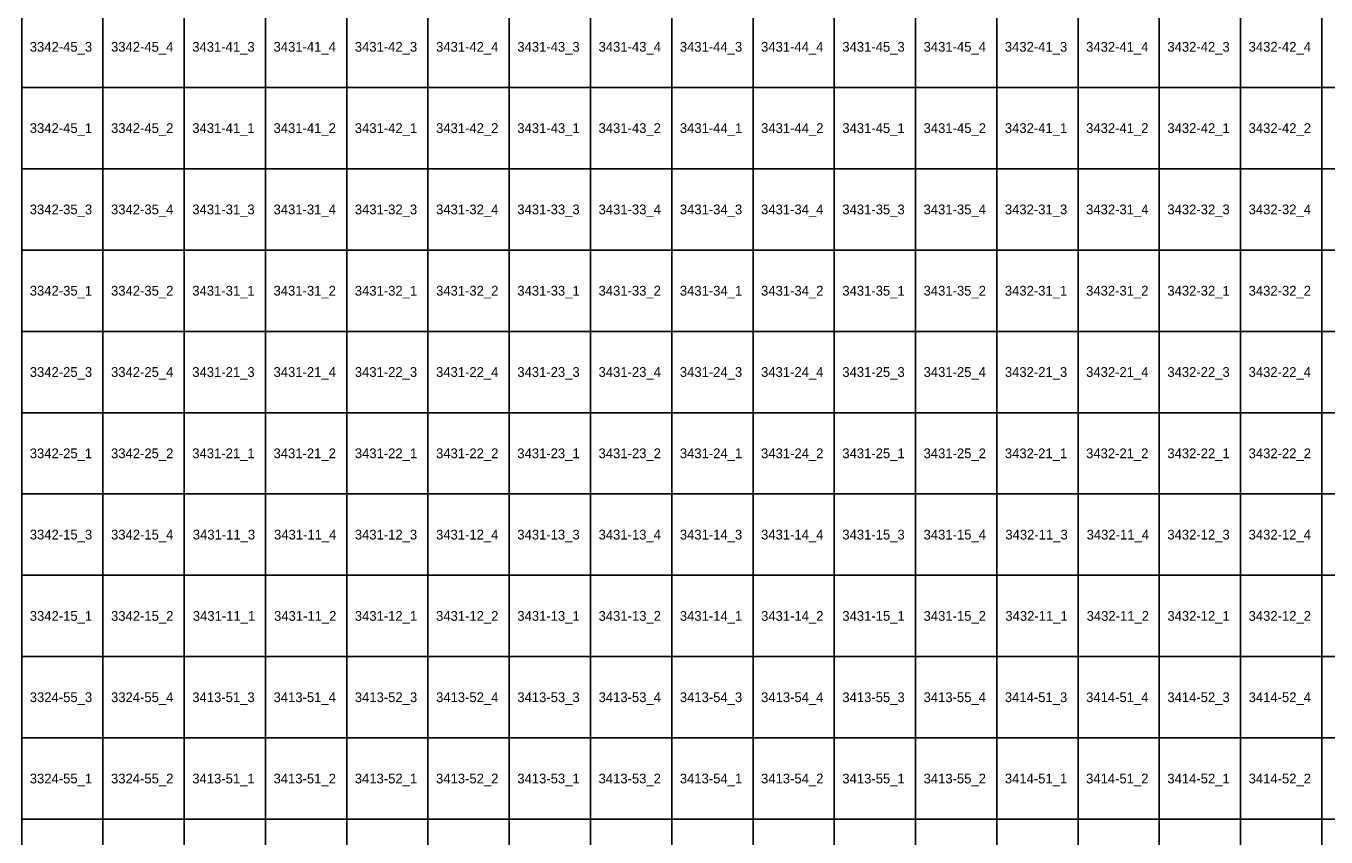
# Model space of a CAD drawing. Extents: x 312500 to 765000, y 172500 to 440000.
# Drawn here: x 595132 to 635129, y 244452 to 269390 of the extents above; entities that cross this region are included whole.
import ezdxf

# ---------------------------------------------------------------- set-up
doc = ezdxf.new("R2010")
doc.units = 0
doc.layers.add('Topo5_ramis_TKS2025', color=7, linetype='Continuous')
doc.layers.add('Topo5_ramis_TKS2025_Nr', color=7, linetype='Continuous')

msp = doc.modelspace()

# ---------------------------------------------------------------- linework, layer by layer
at = {"layer": 'Topo5_ramis_TKS2025'}
for points in [[(595000, 267500), (595000, 270000), (597500, 270000), (597500, 267500), (595000, 267500)], [(597500, 267500), (597500, 270000), (600000, 270000), (600000, 267500), (597500, 267500)], [(600000, 267500), (600000, 270000), (602500, 270000), (602500, 267500), (600000, 267500)], [(602500, 267500), (602500, 270000), (605000, 270000), (605000, 267500), (602500, 267500)], [(605000, 267500), (605000, 270000), (607500, 270000), (607500, 267500), (605000, 267500)], [(607500, 267500), (607500, 270000), (610000, 270000), (610000, 267500), (607500, 267500)], [(610000, 267500), (610000, 270000), (612500, 270000), (612500, 267500), (610000, 267500)], [(612500, 267500), (612500, 270000), (615000, 270000), (615000, 267500), (612500, 267500)], [(615000, 267500), (615000, 270000), (617500, 270000), (617500, 267500), (615000, 267500)], [(617500, 267500), (617500, 270000), (620000, 270000), (620000, 267500), (617500, 267500)], [(620000, 267500), (620000, 270000), (622500, 270000), (622500, 267500), (620000, 267500)], [(622500, 267500), (622500, 270000), (625000, 270000), (625000, 267500), (622500, 267500)], [(625000, 267500), (625000, 270000), (627500, 270000), (627500, 267500), (625000, 267500)], [(627500, 267500), (627500, 270000), (630000, 270000), (630000, 267500), (627500, 267500)], [(630000, 267500), (630000, 270000), (632500, 270000), (632500, 267500), (630000, 267500)], [(632500, 267500), (632500, 270000), (635000, 270000), (635000, 267500), (632500, 267500)], [(635000, 267500), (635000, 270000), (637500, 270000), (637500, 267500), (635000, 267500)], [(595000, 265000), (595000, 267500), (597500, 267500), (597500, 265000), (595000, 265000)], [(597500, 265000), (597500, 267500), (600000, 267500), (600000, 265000), (597500, 265000)], [(600000, 265000), (600000, 267500), (602500, 267500), (602500, 265000), (600000, 265000)], [(602500, 265000), (602500, 267500), (605000, 267500), (605000, 265000), (602500, 265000)], [(605000, 265000), (605000, 267500), (607500, 267500), (607500, 265000), (605000, 265000)], [(607500, 265000), (607500, 267500), (610000, 267500), (610000, 265000), (607500, 265000)], [(610000, 265000), (610000, 267500), (612500, 267500), (612500, 265000), (610000, 265000)], [(612500, 265000), (612500, 267500), (615000, 267500), (615000, 265000), (612500, 265000)], [(615000, 265000), (615000, 267500), (617500, 267500), (617500, 265000), (615000, 265000)], [(617500, 265000), (617500, 267500), (620000, 267500), (620000, 265000), (617500, 265000)], [(620000, 265000), (620000, 267500), (622500, 267500), (622500, 265000), (620000, 265000)], [(622500, 265000), (622500, 267500), (625000, 267500), (625000, 265000), (622500, 265000)], [(625000, 265000), (625000, 267500), (627500, 267500), (627500, 265000), (625000, 265000)], [(627500, 265000), (627500, 267500), (630000, 267500), (630000, 265000), (627500, 265000)], [(630000, 265000), (630000, 267500), (632500, 267500), (632500, 265000), (630000, 265000)], [(632500, 265000), (632500, 267500), (635000, 267500), (635000, 265000), (632500, 265000)], [(635000, 265000), (635000, 267500), (637500, 267500), (637500, 265000), (635000, 265000)], [(595000, 262500), (595000, 265000), (597500, 265000), (597500, 262500), (595000, 262500)], [(597500, 262500), (597500, 265000), (600000, 265000), (600000, 262500), (597500, 262500)], [(600000, 262500), (600000, 265000), (602500, 265000), (602500, 262500), (600000, 262500)], [(602500, 262500), (602500, 265000), (605000, 265000), (605000, 262500), (602500, 262500)], [(605000, 262500), (605000, 265000), (607500, 265000), (607500, 262500), (605000, 262500)], [(607500, 262500), (607500, 265000), (610000, 265000), (610000, 262500), (607500, 262500)], [(610000, 262500), (610000, 265000), (612500, 265000), (612500, 262500), (610000, 262500)], [(612500, 262500), (612500, 265000), (615000, 265000), (615000, 262500), (612500, 262500)], [(615000, 262500), (615000, 265000), (617500, 265000), (617500, 262500), (615000, 262500)], [(617500, 262500), (617500, 265000), (620000, 265000), (620000, 262500), (617500, 262500)], [(620000, 262500), (620000, 265000), (622500, 265000), (622500, 262500), (620000, 262500)], [(622500, 262500), (622500, 265000), (625000, 265000), (625000, 262500), (622500, 262500)], [(625000, 262500), (625000, 265000), (627500, 265000), (627500, 262500), (625000, 262500)], [(627500, 262500), (627500, 265000), (630000, 265000), (630000, 262500), (627500, 262500)], [(630000, 262500), (630000, 265000), (632500, 265000), (632500, 262500), (630000, 262500)], [(632500, 262500), (632500, 265000), (635000, 265000), (635000, 262500), (632500, 262500)], [(635000, 262500), (635000, 265000), (637500, 265000), (637500, 262500), (635000, 262500)], [(595000, 260000), (595000, 262500), (597500, 262500), (597500, 260000), (595000, 260000)], [(597500, 260000), (597500, 262500), (600000, 262500), (600000, 260000), (597500, 260000)], [(600000, 260000), (600000, 262500), (602500, 262500), (602500, 260000), (600000, 260000)], [(602500, 260000), (602500, 262500), (605000, 262500), (605000, 260000), (602500, 260000)], [(605000, 260000), (605000, 262500), (607500, 262500), (607500, 260000), (605000, 260000)], [(607500, 260000), (607500, 262500), (610000, 262500), (610000, 260000), (607500, 260000)], [(610000, 260000), (610000, 262500), (612500, 262500), (612500, 260000), (610000, 260000)], [(612500, 260000), (612500, 262500), (615000, 262500), (615000, 260000), (612500, 260000)], [(615000, 260000), (615000, 262500), (617500, 262500), (617500, 260000), (615000, 260000)], [(617500, 260000), (617500, 262500), (620000, 262500), (620000, 260000), (617500, 260000)], [(620000, 260000), (620000, 262500), (622500, 262500), (622500, 260000), (620000, 260000)], [(622500, 260000), (622500, 262500), (625000, 262500), (625000, 260000), (622500, 260000)], [(625000, 260000), (625000, 262500), (627500, 262500), (627500, 260000), (625000, 260000)], [(627500, 260000), (627500, 262500), (630000, 262500), (630000, 260000), (627500, 260000)], [(630000, 260000), (630000, 262500), (632500, 262500), (632500, 260000), (630000, 260000)], [(632500, 260000), (632500, 262500), (635000, 262500), (635000, 260000), (632500, 260000)], [(635000, 260000), (635000, 262500), (637500, 262500), (637500, 260000), (635000, 260000)], [(595000, 257500), (595000, 260000), (597500, 260000), (597500, 257500), (595000, 257500)], [(597500, 257500), (597500, 260000), (600000, 260000), (600000, 257500), (597500, 257500)], [(600000, 257500), (600000, 260000), (602500, 260000), (602500, 257500), (600000, 257500)], [(602500, 257500), (602500, 260000), (605000, 260000), (605000, 257500), (602500, 257500)], [(605000, 257500), (605000, 260000), (607500, 260000), (607500, 257500), (605000, 257500)], [(607500, 257500), (607500, 260000), (610000, 260000), (610000, 257500), (607500, 257500)], [(610000, 257500), (610000, 260000), (612500, 260000), (612500, 257500), (610000, 257500)], [(612500, 257500), (612500, 260000), (615000, 260000), (615000, 257500), (612500, 257500)], [(615000, 257500), (615000, 260000), (617500, 260000), (617500, 257500), (615000, 257500)], [(617500, 257500), (617500, 260000), (620000, 260000), (620000, 257500), (617500, 257500)], [(620000, 257500), (620000, 260000), (622500, 260000), (622500, 257500), (620000, 257500)], [(622500, 257500), (622500, 260000), (625000, 260000), (625000, 257500), (622500, 257500)], [(625000, 257500), (625000, 260000), (627500, 260000), (627500, 257500), (625000, 257500)], [(627500, 257500), (627500, 260000), (630000, 260000), (630000, 257500), (627500, 257500)], [(630000, 257500), (630000, 260000), (632500, 260000), (632500, 257500), (630000, 257500)], [(632500, 257500), (632500, 260000), (635000, 260000), (635000, 257500), (632500, 257500)], [(635000, 257500), (635000, 260000), (637500, 260000), (637500, 257500), (635000, 257500)], [(595000, 255000), (595000, 257500), (597500, 257500), (597500, 255000), (595000, 255000)], [(597500, 255000), (597500, 257500), (600000, 257500), (600000, 255000), (597500, 255000)], [(600000, 255000), (600000, 257500), (602500, 257500), (602500, 255000), (600000, 255000)], [(602500, 255000), (602500, 257500), (605000, 257500), (605000, 255000), (602500, 255000)], [(605000, 255000), (605000, 257500), (607500, 257500), (607500, 255000), (605000, 255000)], [(607500, 255000), (607500, 257500), (610000, 257500), (610000, 255000), (607500, 255000)], [(610000, 255000), (610000, 257500), (612500, 257500), (612500, 255000), (610000, 255000)], [(612500, 255000), (612500, 257500), (615000, 257500), (615000, 255000), (612500, 255000)], [(615000, 255000), (615000, 257500), (617500, 257500), (617500, 255000), (615000, 255000)], [(617500, 255000), (617500, 257500), (620000, 257500), (620000, 255000), (617500, 255000)], [(620000, 255000), (620000, 257500), (622500, 257500), (622500, 255000), (620000, 255000)], [(622500, 255000), (622500, 257500), (625000, 257500), (625000, 255000), (622500, 255000)], [(625000, 255000), (625000, 257500), (627500, 257500), (627500, 255000), (625000, 255000)], [(627500, 255000), (627500, 257500), (630000, 257500), (630000, 255000), (627500, 255000)], [(630000, 255000), (630000, 257500), (632500, 257500), (632500, 255000), (630000, 255000)], [(632500, 255000), (632500, 257500), (635000, 257500), (635000, 255000), (632500, 255000)], [(635000, 255000), (635000, 257500), (637500, 257500), (637500, 255000), (635000, 255000)], [(595000, 252500), (595000, 255000), (597500, 255000), (597500, 252500), (595000, 252500)], [(597500, 252500), (597500, 255000), (600000, 255000), (600000, 252500), (597500, 252500)], [(600000, 252500), (600000, 255000), (602500, 255000), (602500, 252500), (600000, 252500)], [(602500, 252500), (602500, 255000), (605000, 255000), (605000, 252500), (602500, 252500)], [(605000, 252500), (605000, 255000), (607500, 255000), (607500, 252500), (605000, 252500)], [(607500, 252500), (607500, 255000), (610000, 255000), (610000, 252500), (607500, 252500)], [(610000, 252500), (610000, 255000), (612500, 255000), (612500, 252500), (610000, 252500)], [(612500, 252500), (612500, 255000), (615000, 255000), (615000, 252500), (612500, 252500)], [(615000, 252500), (615000, 255000), (617500, 255000), (617500, 252500), (615000, 252500)], [(617500, 252500), (617500, 255000), (620000, 255000), (620000, 252500), (617500, 252500)], [(620000, 252500), (620000, 255000), (622500, 255000), (622500, 252500), (620000, 252500)], [(622500, 252500), (622500, 255000), (625000, 255000), (625000, 252500), (622500, 252500)], [(625000, 252500), (625000, 255000), (627500, 255000), (627500, 252500), (625000, 252500)], [(627500, 252500), (627500, 255000), (630000, 255000), (630000, 252500), (627500, 252500)], [(630000, 252500), (630000, 255000), (632500, 255000), (632500, 252500), (630000, 252500)], [(632500, 252500), (632500, 255000), (635000, 255000), (635000, 252500), (632500, 252500)], [(635000, 252500), (635000, 255000), (637500, 255000), (637500, 252500), (635000, 252500)], [(595000, 250000), (595000, 252500), (597500, 252500), (597500, 250000), (595000, 250000)], [(597500, 250000), (597500, 252500), (600000, 252500), (600000, 250000), (597500, 250000)], [(600000, 250000), (600000, 252500), (602500, 252500), (602500, 250000), (600000, 250000)], [(602500, 250000), (602500, 252500), (605000, 252500), (605000, 250000), (602500, 250000)], [(605000, 250000), (605000, 252500), (607500, 252500), (607500, 250000), (605000, 250000)], [(607500, 250000), (607500, 252500), (610000, 252500), (610000, 250000), (607500, 250000)], [(610000, 250000), (610000, 252500), (612500, 252500), (612500, 250000), (610000, 250000)], [(612500, 250000), (612500, 252500), (615000, 252500), (615000, 250000), (612500, 250000)], [(615000, 250000), (615000, 252500), (617500, 252500), (617500, 250000), (615000, 250000)], [(617500, 250000), (617500, 252500), (620000, 252500), (620000, 250000), (617500, 250000)], [(620000, 250000), (620000, 252500), (622500, 252500), (622500, 250000), (620000, 250000)], [(622500, 250000), (622500, 252500), (625000, 252500), (625000, 250000), (622500, 250000)], [(625000, 250000), (625000, 252500), (627500, 252500), (627500, 250000), (625000, 250000)], [(627500, 250000), (627500, 252500), (630000, 252500), (630000, 250000), (627500, 250000)], [(630000, 250000), (630000, 252500), (632500, 252500), (632500, 250000), (630000, 250000)], [(632500, 250000), (632500, 252500), (635000, 252500), (635000, 250000), (632500, 250000)], [(635000, 250000), (635000, 252500), (637500, 252500), (637500, 250000), (635000, 250000)], [(595000, 247500), (595000, 250000), (597500, 250000), (597500, 247500), (595000, 247500)], [(597500, 247500), (597500, 250000), (600000, 250000), (600000, 247500), (597500, 247500)], [(600000, 247500), (600000, 250000), (602500, 250000), (602500, 247500), (600000, 247500)], [(602500, 247500), (602500, 250000), (605000, 250000), (605000, 247500), (602500, 247500)], [(605000, 247500), (605000, 250000), (607500, 250000), (607500, 247500), (605000, 247500)], [(607500, 247500), (607500, 250000), (610000, 250000), (610000, 247500), (607500, 247500)], [(610000, 247500), (610000, 250000), (612500, 250000), (612500, 247500), (610000, 247500)], [(612500, 247500), (612500, 250000), (615000, 250000), (615000, 247500), (612500, 247500)], [(615000, 247500), (615000, 250000), (617500, 250000), (617500, 247500), (615000, 247500)], [(617500, 247500), (617500, 250000), (620000, 250000), (620000, 247500), (617500, 247500)], [(620000, 247500), (620000, 250000), (622500, 250000), (622500, 247500), (620000, 247500)], [(622500, 247500), (622500, 250000), (625000, 250000), (625000, 247500), (622500, 247500)], [(625000, 247500), (625000, 250000), (627500, 250000), (627500, 247500), (625000, 247500)], [(627500, 247500), (627500, 250000), (630000, 250000), (630000, 247500), (627500, 247500)], [(630000, 247500), (630000, 250000), (632500, 250000), (632500, 247500), (630000, 247500)], [(632500, 247500), (632500, 250000), (635000, 250000), (635000, 247500), (632500, 247500)], [(635000, 247500), (635000, 250000), (637500, 250000), (637500, 247500), (635000, 247500)], [(595000, 245000), (595000, 247500), (597500, 247500), (597500, 245000), (595000, 245000)], [(597500, 245000), (597500, 247500), (600000, 247500), (600000, 245000), (597500, 245000)], [(600000, 245000), (600000, 247500), (602500, 247500), (602500, 245000), (600000, 245000)], [(602500, 245000), (602500, 247500), (605000, 247500), (605000, 245000), (602500, 245000)], [(605000, 245000), (605000, 247500), (607500, 247500), (607500, 245000), (605000, 245000)], [(607500, 245000), (607500, 247500), (610000, 247500), (610000, 245000), (607500, 245000)], [(610000, 245000), (610000, 247500), (612500, 247500), (612500, 245000), (610000, 245000)], [(612500, 245000), (612500, 247500), (615000, 247500), (615000, 245000), (612500, 245000)], [(615000, 245000), (615000, 247500), (617500, 247500), (617500, 245000), (615000, 245000)], [(617500, 245000), (617500, 247500), (620000, 247500), (620000, 245000), (617500, 245000)], [(620000, 245000), (620000, 247500), (622500, 247500), (622500, 245000), (620000, 245000)], [(622500, 245000), (622500, 247500), (625000, 247500), (625000, 245000), (622500, 245000)], [(625000, 245000), (625000, 247500), (627500, 247500), (627500, 245000), (625000, 245000)], [(627500, 245000), (627500, 247500), (630000, 247500), (630000, 245000), (627500, 245000)], [(630000, 245000), (630000, 247500), (632500, 247500), (632500, 245000), (630000, 245000)], [(632500, 245000), (632500, 247500), (635000, 247500), (635000, 245000), (632500, 245000)], [(635000, 245000), (635000, 247500), (637500, 247500), (637500, 245000), (635000, 245000)], [(595000, 242500), (595000, 245000), (597500, 245000), (597500, 242500), (595000, 242500)], [(597500, 242500), (597500, 245000), (600000, 245000), (600000, 242500), (597500, 242500)], [(600000, 242500), (600000, 245000), (602500, 245000), (602500, 242500), (600000, 242500)], [(602500, 242500), (602500, 245000), (605000, 245000), (605000, 242500), (602500, 242500)], [(605000, 242500), (605000, 245000), (607500, 245000), (607500, 242500), (605000, 242500)], [(607500, 242500), (607500, 245000), (610000, 245000), (610000, 242500), (607500, 242500)], [(610000, 242500), (610000, 245000), (612500, 245000), (612500, 242500), (610000, 242500)], [(612500, 242500), (612500, 245000), (615000, 245000), (615000, 242500), (612500, 242500)], [(615000, 242500), (615000, 245000), (617500, 245000), (617500, 242500), (615000, 242500)], [(617500, 242500), (617500, 245000), (620000, 245000), (620000, 242500), (617500, 242500)], [(620000, 242500), (620000, 245000), (622500, 245000), (622500, 242500), (620000, 242500)], [(622500, 242500), (622500, 245000), (625000, 245000), (625000, 242500), (622500, 242500)], [(625000, 242500), (625000, 245000), (627500, 245000), (627500, 242500), (625000, 242500)], [(627500, 242500), (627500, 245000), (630000, 245000), (630000, 242500), (627500, 242500)], [(630000, 242500), (630000, 245000), (632500, 245000), (632500, 242500), (630000, 242500)], [(632500, 242500), (632500, 245000), (635000, 245000), (635000, 242500), (632500, 242500)], [(635000, 242500), (635000, 245000), (637500, 245000), (637500, 242500), (635000, 242500)]]:
    msp.add_lwpolyline(points, dxfattribs=at)

# ---------------------------------------------------------------- texts
at = {"layer": 'Topo5_ramis_TKS2025_Nr'}
for s, p in [('3342-45_3', (595248, 268600)), ('3342-45_4', (597748, 268600)), ('3431-41_3', (600248, 268600)), ('3431-41_4', (602748, 268600)), ('3431-42_3', (605248, 268600)), ('3431-42_4', (607748, 268600)), ('3431-43_3', (610248, 268600)), ('3431-43_4', (612748, 268600)), ('3431-44_3', (615248, 268600)), ('3431-44_4', (617748, 268600)), ('3431-45_3', (620248, 268600)), ('3431-45_4', (622748, 268600)), ('3432-41_3', (625248, 268600)), ('3432-41_4', (627748, 268600)), ('3432-42_3', (630248, 268600)), ('3432-42_4', (632748, 268600)), ('3342-45_1', (595248, 266100)), ('3342-45_2', (597748, 266100)), ('3431-41_1', (600248, 266100)), ('3431-41_2', (602748, 266100)), ('3431-42_1', (605248, 266100)), ('3431-42_2', (607748, 266100)), ('3431-43_1', (610248, 266100)), ('3431-43_2', (612748, 266100)), ('3431-44_1', (615248, 266100)), ('3431-44_2', (617748, 266100)), ('3431-45_1', (620248, 266100)), ('3431-45_2', (622748, 266100)), ('3432-41_1', (625248, 266100)), ('3432-41_2', (627748, 266100)), ('3432-42_1', (630248, 266100)), ('3432-42_2', (632748, 266100)), ('3342-35_3', (595248, 263600)), ('3342-35_4', (597748, 263600)), ('3431-31_3', (600248, 263600)), ('3431-31_4', (602748, 263600)), ('3431-32_3', (605248, 263600)), ('3431-32_4', (607748, 263600)), ('3431-33_3', (610248, 263600)), ('3431-33_4', (612748, 263600)), ('3431-34_3', (615248, 263600)), ('3431-34_4', (617748, 263600)), ('3431-35_3', (620248, 263600)), ('3431-35_4', (622748, 263600)), ('3432-31_3', (625248, 263600)), ('3432-31_4', (627748, 263600)), ('3432-32_3', (630248, 263600)), ('3432-32_4', (632748, 263600)), ('3342-35_1', (595248, 261100)), ('3342-35_2', (597748, 261100)), ('3431-31_1', (600248, 261100)), ('3431-31_2', (602748, 261100)), ('3431-32_1', (605248, 261100)), ('3431-32_2', (607748, 261100)), ('3431-33_1', (610248, 261100)), ('3431-33_2', (612748, 261100)), ('3431-34_1', (615248, 261100)), ('3431-34_2', (617748, 261100)), ('3431-35_1', (620248, 261100)), ('3431-35_2', (622748, 261100)), ('3432-31_1', (625248, 261100)), ('3432-31_2', (627748, 261100)), ('3432-32_1', (630248, 261100)), ('3432-32_2', (632748, 261100)), ('3342-25_3', (595248, 258600)), ('3342-25_4', (597748, 258600)), ('3431-21_3', (600248, 258600)), ('3431-21_4', (602748, 258600)), ('3431-22_3', (605248, 258600)), ('3431-22_4', (607748, 258600)), ('3431-23_3', (610248, 258600)), ('3431-23_4', (612748, 258600)), ('3431-24_3', (615248, 258600)), ('3431-24_4', (617748, 258600)), ('3431-25_3', (620248, 258600)), ('3431-25_4', (622748, 258600)), ('3432-21_3', (625248, 258600)), ('3432-21_4', (627748, 258600)), ('3432-22_3', (630248, 258600)), ('3432-22_4', (632748, 258600)), ('3342-25_1', (595248, 256100)), ('3342-25_2', (597748, 256100)), ('3431-21_1', (600248, 256100)), ('3431-21_2', (602748, 256100)), ('3431-22_1', (605248, 256100)), ('3431-22_2', (607748, 256100)), ('3431-23_1', (610248, 256100)), ('3431-23_2', (612748, 256100)), ('3431-24_1', (615248, 256100)), ('3431-24_2', (617748, 256100)), ('3431-25_1', (620248, 256100)), ('3431-25_2', (622748, 256100)), ('3432-21_1', (625248, 256100)), ('3432-21_2', (627748, 256100)), ('3432-22_1', (630248, 256100)), ('3432-22_2', (632748, 256100)), ('3342-15_3', (595248, 253600)), ('3342-15_4', (597748, 253600)), ('3431-11_3', (600264, 253600)), ('3431-11_4', (602764, 253600)), ('3431-12_3', (605248, 253600)), ('3431-12_4', (607748, 253600)), ('3431-13_3', (610248, 253600)), ('3431-13_4', (612748, 253600)), ('3431-14_3', (615248, 253600)), ('3431-14_4', (617748, 253600)), ('3431-15_3', (620248, 253600)), ('3431-15_4', (622748, 253600)), ('3432-11_3', (625264, 253600)), ('3432-11_4', (627764, 253600)), ('3432-12_3', (630248, 253600)), ('3432-12_4', (632748, 253600)), ('3342-15_1', (595248, 251100)), ('3342-15_2', (597748, 251100)), ('3431-11_1', (600264, 251100)), ('3431-11_2', (602764, 251100)), ('3431-12_1', (605248, 251100)), ('3431-12_2', (607748, 251100)), ('3431-13_1', (610248, 251100)), ('3431-13_2', (612748, 251100)), ('3431-14_1', (615248, 251100)), ('3431-14_2', (617748, 251100)), ('3431-15_1', (620248, 251100)), ('3431-15_2', (622748, 251100)), ('3432-11_1', (625264, 251100)), ('3432-11_2', (627764, 251100)), ('3432-12_1', (630248, 251100)), ('3432-12_2', (632748, 251100)), ('3324-55_3', (595248, 248600)), ('3324-55_4', (597748, 248600)), ('3413-51_3', (600248, 248600)), ('3413-51_4', (602748, 248600)), ('3413-52_3', (605248, 248600)), ('3413-52_4', (607748, 248600)), ('3413-53_3', (610248, 248600)), ('3413-53_4', (612748, 248600)), ('3413-54_3', (615248, 248600)), ('3413-54_4', (617748, 248600)), ('3413-55_3', (620248, 248600)), ('3413-55_4', (622748, 248600)), ('3414-51_3', (625248, 248600)), ('3414-51_4', (627748, 248600)), ('3414-52_3', (630248, 248600)), ('3414-52_4', (632748, 248600)), ('3324-55_1', (595248, 246100)), ('3324-55_2', (597748, 246100)), ('3413-51_1', (600248, 246100)), ('3413-51_2', (602748, 246100)), ('3413-52_1', (605248, 246100)), ('3413-52_2', (607748, 246100)), ('3413-53_1', (610248, 246100)), ('3413-53_2', (612748, 246100)), ('3413-54_1', (615248, 246100)), ('3413-54_2', (617748, 246100)), ('3413-55_1', (620248, 246100)), ('3413-55_2', (622748, 246100)), ('3414-51_1', (625248, 246100)), ('3414-51_2', (627748, 246100)), ('3414-52_1', (630248, 246100)), ('3414-52_2', (632748, 246100))]:
    msp.add_text(s, height=300, dxfattribs=at).set_placement(p)

doc.saveas('drawing.dxf')
